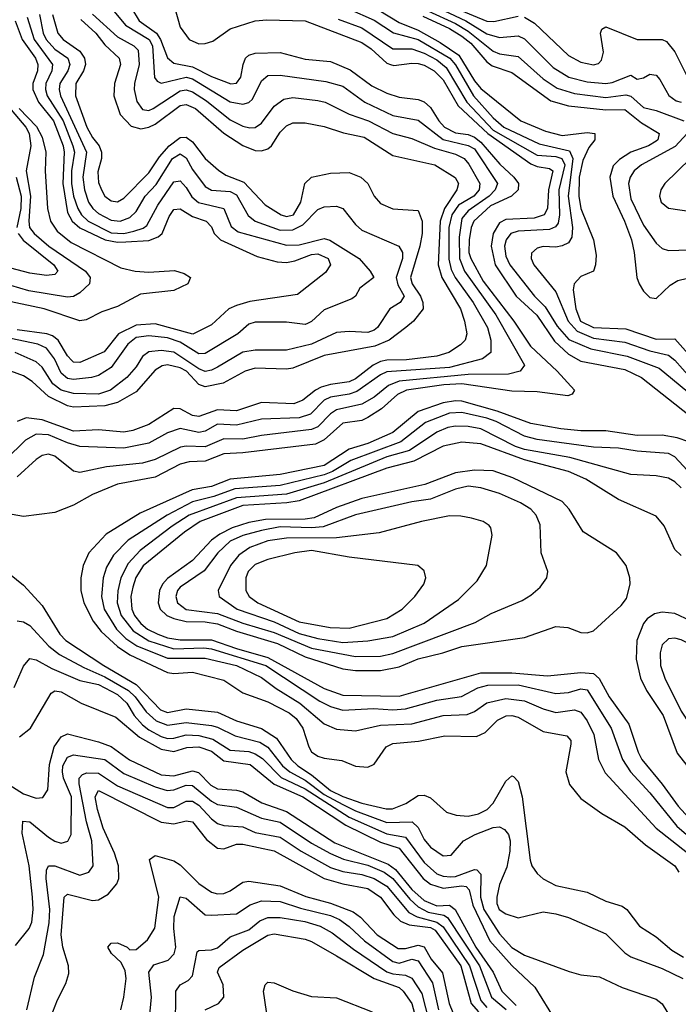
# Model space of a CAD drawing. Header units: inches. Extents: x 884549 to 1028252, y 526810 to 653624.
# Tile 813 of 1056: x 967278 to 969381, y 616568 to 619713. Entities that reach past the tile are written whole.
import ezdxf

# ---------------------------------------------------------------- set-up
doc = ezdxf.new("R2010")
doc.units = ezdxf.units.IN
doc.header["$MEASUREMENT"] = 0
doc.layers.add('A9661', color=7, linetype='Continuous')

msp = doc.modelspace()

# ---------------------------------------------------------------- linework, layer by layer
at = {"layer": 'A9661', "color": 5}
for points, elevation in [([(968390, 619765.1), (968490, 619704.1), (968550, 619679.8), (968620.5, 619640.5), (968680.1, 619600.1), (968730, 619518.2), (968750, 619494), (968878.1, 619390), (968957.1, 619357.1), (969010, 619343.4), (969090, 619353.5), (969114.5, 619350), (969114.3, 619330), (969095.2, 619304.8), (969076, 619264), (969064.1, 619210), (969063.9, 619150), (969070, 619110.2), (969109.8, 619010), (969119, 618961), (969116.9, 618930), (969110.1, 618909.9), (969070, 618892.5), (969048.5, 618870), (969045.7, 618850), (969054.1, 618790), (969068.3, 618750), (969110, 618730.5), (969213.8, 618726.1), (969310, 618692.7), (969370, 618693.9), (969430, 618626.7)], 2780), ([(967634.9, 619750), (967659.2, 619710), (967714.9, 619670), (967727.7, 619650), (967750, 619591.8), (967770, 619574.8), (967830, 619562.9), (967890, 619532.4), (967951.8, 619508.2), (967970, 619510.1), (967984.5, 619530), (967991.3, 619570), (967999.5, 619590), (968010, 619599.9), (968030, 619606.1), (968110, 619608.5), (968190, 619587.8), (968270, 619579.9), (968333.3, 619553.3), (968402.3, 619502.3), (968450, 619478.2), (968490, 619465.9), (968550, 619458.4), (968570, 619451.4), (968590, 619433.4), (968615.9, 619390), (968634, 619370), (968670, 619351.8), (968710, 619346.1), (968730, 619338.2), (968750, 619322.5), (968811.5, 619251.5), (968855.6, 619210), (968870.4, 619190), (968870.1, 619170), (968848.6, 619150), (968781.6, 619118.4), (968728.1, 619070), (968719.4, 619050), (968712.9, 619010), (968712.7, 618970), (968718.3, 618950), (968757.8, 618877.8), (968855.8, 618750), (968909.3, 618670), (968994.6, 618590), (969050.1, 618529.9), (969042.6, 618517.4), (969027.9, 618512.1), (968930, 618524.3), (968850, 618526.7), (968690, 618550.1), (968632.7, 618547.3), (968513.1, 618530), (968484.1, 618515.9), (968433.2, 618470), (968390, 618442.3), (968370, 618432.7), (968310, 618424.2), (968250, 618371.1), (968222.3, 618357.7), (967990, 618329.1), (967930, 618326.4), (967870, 618302.8), (967819.3, 618300.7), (967790, 618293.2), (967710, 618252.1), (967590.3, 618229.7), (967510, 618196.2), (967450, 618162.7), (967390, 618138.8), (967290, 618126), (967235.3, 618135.3)], 2680), ([(967579.1, 619739.1), (967615.7, 619695.7), (967691.3, 619650), (967701.8, 619630), (967708.6, 619528.6), (967716.6, 619516.6), (967730, 619510.1), (967810, 619529.4), (967830, 619524.1), (967950, 619451.4), (967990, 619443), (968010, 619449), (968020.9, 619459.1), (968050, 619518.5), (968070, 619534.7), (968110, 619535.9), (968255.8, 619515.8), (968310, 619500.7), (968380.4, 619450), (968470, 619407.4), (968550, 619392.1), (968630.5, 619330.5), (968710, 619311), (968730, 619300.6), (968803.8, 619190), (968796.8, 619170), (968776.6, 619150), (968710, 619102.4), (968690, 619078.7), (968680.9, 619019.1), (968682.6, 618950), (968698.7, 618910), (968798.1, 618770), (968889.5, 618610), (968876.5, 618590), (968839.4, 618580.6), (968710, 618580), (968490, 618558.2), (968455.7, 618544.3), (968410, 618507.3), (968370, 618484.5), (968290, 618467.4), (968270, 618454.6), (968230, 618413), (968210, 618403.9), (968050, 618385.2), (967990, 618373.7), (967930, 618374.6), (967870, 618348.3), (967810, 618351.3), (967791.9, 618348.1), (967710, 618307.9), (967670, 618297), (967555, 618285), (967470, 618266.3), (967450, 618271), (967390, 618318.6), (967370, 618324.8), (967350, 618321.4), (967330, 618308.2), (967270, 618252.8)], 2660), ([(967773.1, 619750), (967790.7, 619690), (967818.7, 619650), (967850, 619636.6), (967870, 619637.2), (967894.6, 619645.3), (967950, 619683.8), (968030, 619710.1), (968066.7, 619713.3), (968190, 619710), (968370, 619640.2), (968400.1, 619620.1), (968450, 619574.8), (968461.9, 619570), (968473, 619567), (968530, 619574.9), (968550, 619573), (968570, 619567.7), (968601.6, 619550), (968630, 619521.2), (968677.8, 619437.8), (968773.1, 619350), (968910, 619253.2), (968930, 619244.7), (968970, 619238.4), (968980.8, 619230), (968967, 619170), (968963.7, 619110), (968953.1, 619090), (968920.7, 619079.3), (968830, 619075.5), (968810, 619064), (968789.8, 619030), (968783.6, 618990), (968796.6, 618930), (968863.4, 618830), (968929.4, 618769.4), (968985.9, 618685.9), (969030, 618645.1), (969070, 618622.7), (969210, 618595.3), (969263.3, 618570), (969416.1, 618450)], 2720), ([(968327.7, 619747.7), (968410, 619711.6), (968471.9, 619671.9), (968550, 619650.6), (968651.8, 619590), (968670, 619569.3), (968727.6, 619470), (968790, 619400.1), (968823.7, 619370), (968937.1, 619317.1), (969034, 619294), (969044.1, 619270), (969029.7, 619150), (969043.7, 619050), (969041.4, 619018.6), (969030, 619000.2), (969010, 618990.9), (968990, 618986.8), (968950, 618989.1), (968930, 618983.4), (968912.7, 618967.3), (968911, 618950), (968920.1, 618930), (968990, 618844.1), (969028.9, 618750), (969058.6, 618718.6), (969110, 618695.9), (969210, 618682.8), (969290, 618655.2), (969350, 618641.9), (969370, 618625.7), (969419.5, 618570)], 2760), ([(968581.6, 619741.6), (968670, 619701.6), (968710, 619677.2), (968790, 619613.3), (968810, 619604.3), (968870, 619596.2), (968950, 619524.1), (968994.6, 619494.6), (969050, 619478.1), (969150, 619464.7), (969213.8, 619473.8), (969230, 619468.6), (969270, 619432.4), (969310, 619423.3), (969399.2, 619390)], 2840), ([(968598.5, 619758.5), (968702.9, 619710), (968770, 619667.9), (968810, 619656), (968870, 619661.4), (968890, 619652.6), (968981.1, 619561.1), (969031.7, 619530), (969090, 619515.2), (969150, 619509.1), (969170, 619512.5), (969230, 619536.4), (969250, 619523.6), (969270, 619527.6), (969290, 619539.2), (969303, 619537), (969310, 619535.8), (969322.1, 619522.1), (969351, 619471), (969374.7, 619454.7), (969390, 619449.8)], 2860), ([(968669.5, 619750), (968770, 619709.2), (968792.5, 619707.5), (968870, 619724.5)], 2880), ([(967510, 619730.7), (967590, 619659), (967642, 619630), (967656, 619616), (967659.6, 619570), (967644.1, 619510), (967643.2, 619490), (967651.6, 619451.6), (967670, 619426.3), (967690, 619423.8), (967703.9, 619430), (967790, 619486.2), (967810, 619488.8), (967830, 619482.4), (967874.1, 619454.1), (967950, 619393.3), (967990, 619372.8), (968012.5, 619367.5), (968030, 619369.3), (968050, 619382.8), (968090, 619437.4), (968121, 619459), (968150, 619464.9), (968230, 619455.1), (968253, 619450), (968330, 619411.3), (968391.9, 619390), (968470, 619349.7), (968530, 619333.6), (968602.5, 619302.5), (968670, 619283.7), (968697.1, 619270), (968712.1, 619252.1), (968747.1, 619190), (968744.8, 619170), (968727.9, 619150), (968679.4, 619120.6), (968657.8, 619090), (968648.8, 619050), (968648.4, 618948.4), (968655.7, 618915.7), (968668.5, 618890), (968725.9, 618810), (968771.6, 618730), (968782.4, 618690), (968782.9, 618650), (968756.1, 618630), (968650, 618602.5), (968450, 618587.9), (968430, 618579.2), (968354.5, 618525.5), (968330, 618517), (968270, 618507.2), (968250, 618497.9), (968206.4, 618453.6), (968170, 618440.9), (968050, 618436.9), (967970, 618418.1), (967910, 618421.1), (967870, 618398.3), (967850, 618394.1), (967790, 618407.2), (967750, 618393), (967690, 618360.1), (967610, 618344.7), (967470, 618349.9), (967430, 618361.2), (967370, 618386.8), (967330, 618389.6), (967296.5, 618370), (967232.8, 618307.2)], 2640), ([(967383, 619730), (967400, 619670), (967416.9, 619650), (967470, 619613), (967485.3, 619590), (967487.6, 619570), (967481.3, 619550), (967457.5, 619510), (967455.9, 619470), (967491.9, 619370), (967510, 619336.7), (967531.4, 619310), (967539.6, 619290), (967539.3, 619270), (967527.2, 619227.2), (967530, 619193.4), (967538.8, 619170), (967550.1, 619150), (967570, 619134.4), (967590, 619131.9), (967610, 619143), (967690, 619224.4), (967724.7, 619275.3), (967755.3, 619310), (967790, 619336.6), (967810, 619337.6), (967830, 619323.2), (967869.9, 619269.8), (967912.5, 619232.5), (967936.6, 619216.6), (967993.8, 619193.8), (968061.7, 619121.7), (968113, 619090), (968130, 619084.7), (968152.4, 619090), (968175.9, 619130), (968188.3, 619190), (968209.8, 619210), (968270, 619223.4), (968330, 619225.7), (968367.5, 619210), (968390, 619190.1), (968410.1, 619150.1), (968430, 619126.3), (968470, 619109.6), (968550, 619103.3), (968563.3, 619070), (968562.8, 619030), (968555.2, 618990), (968526.2, 618890), (968531.7, 618870), (968558.1, 618830), (968565.8, 618810), (968566.6, 618790), (968535.2, 618750), (968511.3, 618730), (968458.2, 618690), (968412.5, 618670), (968250, 618640.5), (968150, 618600.4), (968130, 618597.3), (968030, 618600.4), (967997.7, 618590), (967927.8, 618552.2), (967870, 618540), (967850, 618547.6), (967810.9, 618590), (967790, 618600.9), (967750, 618610.2), (967732.5, 618607.6), (967710, 618593.7), (967650, 618524.4), (967589.7, 618490.3), (967550, 618479.8), (967450, 618475.6), (967430, 618479.9), (967370, 618510), (967317.7, 618557.7), (967290, 618575.2), (967249.6, 618590.4)], 2580), ([(967301.2, 619721.2), (967323.8, 619650), (967382.3, 619570), (967380.8, 619550), (967361.5, 619510), (967360.1, 619490), (967365.8, 619470), (967416.3, 619390), (967447.5, 619310), (967452.7, 619290), (967443.1, 619230), (967443.2, 619190), (967449.4, 619149.4), (967463.2, 619110), (967475.1, 619090), (967496.7, 619070), (967570, 619032.1), (967610, 619030), (967642.4, 619037.6), (967672.4, 619047.7), (967683.8, 619056.2), (967719.1, 619120.9), (967770, 619195), (967790, 619199.1), (967810, 619177.5), (967827.1, 619147.2), (967848.9, 619128.9), (967930, 619110), (967952.7, 619052.7), (967975.4, 619035.4), (968130, 618993.2), (968170, 618994.5), (968250, 619013.9), (968268.7, 619008.7), (968362, 618950), (968397.1, 618910), (968408.9, 618890), (968364.5, 618855.5), (968350.2, 618830), (968338.4, 618821.6), (968250, 618786.3), (968210, 618748.8), (968197.4, 618742.6), (968190, 618739.4), (968130, 618746.7), (968030, 618746.6), (968010, 618740.1), (967974.7, 618710), (967870, 618646.7), (967850, 618646.3), (967790, 618682.7), (967750, 618697.2), (967690, 618703.8), (967650, 618697.9), (967622.9, 618677.1), (967570, 618602.4), (967530, 618576.6), (967506.7, 618570), (967450, 618564), (967430, 618567.1), (967410, 618583.6), (967389.5, 618630), (967363.8, 618663.8), (967336.3, 618676.3), (967250, 618695)], 2540), ([(967341, 619730), (967353.1, 619670), (967362.6, 619650), (967390, 619619.1), (967431.7, 619590), (967438.2, 619570), (967431.1, 619550), (967406, 619510), (967403.5, 619490), (967408.5, 619470), (967491.2, 619290), (967479.1, 619210), (967484.4, 619170), (967498, 619130), (967511, 619110), (967530, 619093.7), (967570, 619072.4), (967598.9, 619070), (967630, 619081.8), (967650, 619100.6), (967678.1, 619150), (967713.6, 619186.4), (967765.8, 619270), (967790, 619284.4), (967810, 619272.1), (967830, 619234.6), (967870, 619180.7), (967890, 619168.9), (967950, 619164.5), (967970, 619154.3), (968007.6, 619087.6), (968029.4, 619069.4), (968110, 619040.9), (968150, 619042.1), (968181.6, 619058.4), (968230, 619107.3), (968250, 619115.5), (968290, 619117.2), (968310.1, 619110), (968350, 619059), (968370, 619041.3), (968488.2, 618990), (968500.4, 618970), (968499.9, 618950), (968479.8, 618890), (968485.9, 618865.9), (968506, 618830), (968492.5, 618810), (968460.1, 618790), (968420.4, 618730), (968410, 618721.3), (968390, 618714.4), (968330, 618717.7), (968290, 618714), (968210, 618677.1), (968130, 618657.3), (968030, 618657.7), (967990, 618651.4), (967910, 618603.3), (967890, 618593.4), (967870, 618589.9), (967850, 618598.3), (967770, 618650.9), (967730, 618656.3), (967690, 618651.8), (967670, 618637.5), (967650, 618603.9), (967619.8, 618570), (967567.5, 618530), (967530, 618517.5), (967450, 618519.5), (967410, 618529.7), (967383.2, 618550), (967350, 618603.2), (967330, 618620.1), (967262.9, 618650)], 2560), ([(967263.1, 619710), (967285.5, 619650), (967327.8, 619590), (967336.3, 619570), (967334.4, 619550), (967320.1, 619510), (967320.1, 619490), (967337.5, 619450), (967386, 619390), (967416.4, 619310), (967420.3, 619290), (967415.2, 619190), (967430, 619097.6), (967445.4, 619070), (967470, 619048.9), (967550.5, 619010.5), (967590, 619003.1), (967616.8, 619003.2), (967690, 619008), (967720.1, 619019.9), (967732.5, 619030), (967755.2, 619084.8), (967770, 619107.2), (967790, 619108.9), (967830, 619085.1), (967873.5, 619070), (967890, 619052), (967899.3, 619030), (967919, 619010), (968036.5, 618956.5), (968100.2, 618940.2), (968130, 618937.7), (968157, 618943), (968210, 618963.3), (968230, 618965.4), (968263, 618950), (968270.1, 618930), (968254.5, 618905.5), (968165.1, 618834.9), (968012.8, 618812.8), (967970, 618800.2), (967946.1, 618790), (967890, 618738.2), (967831.2, 618708.8), (967710, 618741.8), (967650, 618737.3), (967593.6, 618710), (967547.3, 618652.7), (967470, 618617.7), (967450, 618619.4), (967444.1, 618624.1), (967430, 618639.9), (967400.3, 618690), (967382.9, 618702.9), (967364.6, 618710), (967270, 618723)], 2520), ([(967473.6, 619713.6), (967521.3, 619670), (967550, 619632.7), (967595.3, 619590), (967600.2, 619570), (967580.1, 619510), (967579, 619470), (967599.1, 619410), (967633.6, 619373.6), (967664.7, 619364.7), (967690, 619369.7), (967710, 619379.6), (967790, 619439.7), (967810, 619442.5), (967838.9, 619430), (967930, 619350.6), (967990, 619311.9), (968030, 619295.4), (968050, 619294.8), (968070, 619300.7), (968081.8, 619310), (968110, 619354.5), (968130, 619374.8), (968150, 619384.1), (968190, 619384.3), (968250, 619372.7), (968312.4, 619352.4), (968377.7, 619337.7), (968470, 619279.3), (968603.2, 619250), (968668.8, 619208.8), (968679.3, 619190), (968674, 619170), (968634.7, 619110), (968620.4, 619070), (968614.1, 618930), (968625.5, 618890), (968685.1, 618790), (968698.8, 618750), (968705.9, 618710), (968700.1, 618690), (968685.8, 618674.2), (968647.8, 618650), (968610, 618638.7), (968512.8, 618627.2), (968450, 618626.1), (968430, 618621.1), (968406.6, 618610), (968350, 618565.6), (968330, 618556.9), (968270, 618547.8), (968241.1, 618538.9), (968222.5, 618530), (968182.5, 618497.5), (968153.7, 618486.3), (968050, 618489.9), (967970, 618463.7), (967910, 618467.1), (967850, 618445.4), (967830, 618449), (967790, 618470.6), (967770, 618470.7), (967690, 618420.1), (967638.7, 618401.3), (967610, 618395.7), (967530, 618403.4), (967450, 618398.9), (967350, 618435), (967298.2, 618441.8), (967270, 618430)], 2620), ([(968294.9, 619714.9), (968370, 619687.8), (968470, 619620.3), (968530, 619620.3), (968570, 619606.8), (968610, 619585.6), (968640.2, 619560.2), (968706.3, 619450), (968790, 619360.7), (968930, 619280.7), (968990, 619276.1), (969009.6, 619269.6), (969018.5, 619250), (968999.7, 619170), (969001.3, 619090), (968997, 619063), (968988.8, 619051.2), (968970, 619043.4), (968870, 619038), (968845.8, 619030), (968831.1, 619010), (968826.5, 618990), (968830, 618958.4), (968843.5, 618930), (968921.4, 618830), (968956.1, 618796.1), (968994.7, 618734.7), (969032, 618692), (969102, 618662), (969218.1, 618638.1), (969320.2, 618600.2), (969429.9, 618509.9)], 2740), ([(968565.1, 619725.1), (968650, 619685.3), (968690, 619660.9), (968718.6, 619638.6), (968770, 619579.2), (968786.4, 619566.4), (968850, 619544.7), (968974.2, 619454.2), (969030, 619437.9), (969150, 619425.6), (969210, 619426.3), (969264.1, 619384.1), (969319.6, 619350), (969316.2, 619330), (969310, 619325.1), (969285.5, 619310), (969229.5, 619290.5), (969192.9, 619267.1), (969173.5, 619246.5), (969162.6, 619210), (969172.1, 619150), (969209.4, 619070), (969231.4, 619010), (969240.2, 618970), (969248.5, 618890), (969255.7, 618870), (969270, 618846.2), (969290, 618826.1), (969310, 618823), (969354.9, 618865.1), (969379.9, 618880.1), (969410, 618887.8)], 2820), ([(968890, 619721.9), (968922.4, 619702.4), (969030, 619598.7), (969070, 619578.2), (969110.3, 619569.7), (969126.6, 619573.4), (969136.4, 619583.6), (969141.8, 619610), (969133.1, 619670), (969136.9, 619683.1), (969150, 619690.1), (969249.9, 619650.1), (969330, 619650.6), (969343.6, 619643.6), (969370, 619610.2), (969410, 619530.2)], 2880), ([(967276.1, 619430), (967331.9, 619371.9), (967350, 619338.2), (967360.8, 619290), (967359.2, 619230), (967366.4, 619110), (967376.4, 619070), (967397.8, 619037.8), (967442, 619002), (967600.5, 618920.5), (967646.4, 618910), (967690, 618907.2), (967771.7, 618911.7), (967802.6, 618902.6), (967823, 618890), (967814.4, 618870), (967770, 618848.5), (967663.9, 618836.1), (967590, 618797.6), (967540.1, 618779.9), (967490, 618754.7), (967470, 618751), (967356.1, 618790), (967230, 618816.5)], 2480), ([(967239.3, 619439.3), (967297, 619370), (967308.4, 619350), (967313.5, 619310), (967298.1, 619230), (967312.1, 619150), (967306.7, 619070), (967309.4, 619049.4), (967323.8, 619030), (967371.4, 618990), (967487.7, 618910), (967502.8, 618890), (967500.5, 618870), (967470, 618840.5), (967450, 618829.1), (967430, 618826.5), (967306.9, 618846.9), (967250, 618863.9)], 2460), ([(969409, 619350), (969371.6, 619308.4), (969263.8, 619250), (969239.9, 619230), (969226.9, 619210), (969222, 619190), (969230, 619141), (969270, 619056.6), (969310, 618999.8), (969330, 618981.9), (969350, 618975.7), (969450, 618979)], 2840), ([(969462.1, 619310), (969338, 619190), (969325, 619170), (969321.1, 619150), (969326.7, 619130), (969350, 619111.3), (969430, 619099.1)], 2860), ([(967267.1, 619210), (967283, 619150), (967281, 619110), (967269.1, 619050)], 2440), ([(967273.2, 619030), (967289.3, 619009.3), (967386.4, 618930), (967399.5, 618910), (967390, 618899.1), (967363.9, 618896.1), (967310, 618903.9), (967250, 618919.4)], 2440), ([(969414.8, 618365.2), (969377.6, 618377.6), (969330, 618385.5), (969250, 618384.8), (969150, 618399.8), (969070, 618399.5), (969005.8, 618405.8), (968910, 618423), (968802.2, 618462.2), (968690, 618494.4), (968670, 618496.1), (968630, 618489), (968550, 618461.5), (968470, 618395), (968390, 618358.9), (968330, 618341.2), (968250, 618289.2), (968110, 618260.5), (967950, 618245.1), (967890, 618222.3), (967828.9, 618211.1), (967662.9, 618137.1), (967553.7, 618070), (967498.8, 618010), (967480.5, 617970), (967472.7, 617930), (967472.9, 617890), (967482.3, 617850), (967512.2, 617792.2), (967538.4, 617758.4), (967590.4, 617710.4), (967630, 617684.3), (967750, 617627.2), (967770, 617624.1), (967830, 617628.6), (967930, 617603.1), (967990, 617562.3), (968070, 617534.2), (968138.9, 617498.9), (968160.7, 617480.7), (968181.9, 617450), (968200.8, 617390), (968210, 617374.5), (968230, 617360.6), (968250, 617353.7), (968306.6, 617346.6), (968350, 617328.7), (968390, 617325.4), (968410, 617334.4), (968448.3, 617390), (968470, 617400.8), (968551.4, 617408.6), (968635.1, 617424.9), (968737, 617423), (968764, 617436), (968804.1, 617475.9), (968831, 617489), (968850, 617490.4), (968870, 617485.4), (968950, 617439.7), (969024.9, 617424.9), (969037.5, 617410), (969038.2, 617398.2), (969022, 617310), (969033.5, 617270), (969070, 617225.6), (969136.8, 617176.8), (969210, 617135), (969276.6, 617076.6), (969369.8, 617009.8), (969383.1, 616990)], 2720), ([(969450, 618230.3), (969370, 618316.6), (969350, 618327.5), (969250, 618334.8), (969190, 618344.9), (969110, 618347.8), (968930, 618371.9), (968890, 618382.5), (968799, 618430), (968770, 618440.3), (968690, 618458.3), (968650, 618456.6), (968573.9, 618426.1), (968494.8, 618365.2), (968335, 618305), (968276.3, 618270), (968250, 618259.3), (968110, 618224.8), (967965.3, 618214.7), (967898, 618190), (967830, 618172.6), (967748.4, 618130), (967624.2, 618050), (967577.7, 618002.3), (967555.4, 617964.6), (967543.9, 617930), (967539.5, 617870), (967547.7, 617830), (967586.5, 617766.5), (967616.7, 617736.7), (967652.4, 617712.4), (967750, 617673.7), (967870, 617673), (967970.1, 617650), (968050, 617611.8), (968096.8, 617576.8), (968172.6, 617530), (968250, 617464.2), (968290, 617446.2), (968350, 617441.8), (968430, 617459.6), (968530, 617463.8), (968630, 617489.8), (968706.6, 617493.4), (968730, 617503.5), (968770, 617531.3), (968830, 617544.1), (968890, 617537.2), (968950, 617511.3), (968990, 617499.7), (969050, 617508.2), (969070, 617501), (969090, 617473.2), (969111.8, 617430), (969126.8, 617350), (969147.6, 617307.6), (969310.9, 617130), (969410, 617051.6)], 2740), ([(969390, 618217.3), (969370, 618237), (969350, 618248.4), (969310, 618256.2), (969230, 618259.9), (969034.6, 618314.6), (968890, 618340), (968861.2, 618350), (968750, 618405.8), (968710, 618413.5), (968670, 618414.8), (968644.6, 618410), (968610, 618395.5), (968522.5, 618337.5), (968450, 618316.6), (968250, 618233.5), (968130, 618197.2), (967970, 618185.4), (967818.6, 618130), (967764.8, 618095.2), (967662.7, 618017.3), (967624.1, 617975.9), (967600.8, 617930), (967591.7, 617888.3), (967589.6, 617850), (967601.9, 617810), (967640.7, 617760.7), (967690, 617729), (967770, 617703.3), (967866.4, 617706.4), (967890, 617703.2), (968064.4, 617650), (968236.6, 617536.6), (968270, 617518.9), (968310, 617507.3), (968407.5, 617512.5), (968470, 617508.7), (968510, 617511.4), (968610, 617539.3), (968688.5, 617551.5), (968741, 617579), (968773.3, 617586.7), (968870, 617587.9), (968990, 617560.8), (969030, 617563.6), (969070, 617575.8), (969090, 617572.4), (969167.1, 617450), (969203.1, 617350), (969228.3, 617310), (969290, 617243), (969376.4, 617136.4), (969476.7, 617050)], 2760), ([(969390, 618001.6), (969370, 618021), (969336.2, 618096.2), (969310, 618126.8), (969190, 618180.3), (969085.7, 618245.7), (969030, 618270.2), (968890, 618306.9), (968750, 618358.6), (968690, 618363.7), (968630, 618350.5), (968537, 618303), (968450, 618280.7), (968170, 618176.4), (968130.6, 618169.4), (967990, 618161.6), (967854.4, 618110), (967803.7, 618076.3), (967671.8, 617968.2), (967649.1, 617930.9), (967639.2, 617900.8), (967633.2, 617870), (967636.2, 617830), (967645, 617810), (967664.5, 617784.5), (967686.4, 617766.4), (967718.9, 617750), (967750, 617738.8), (967790, 617731.9), (967890, 617731.8), (967970, 617703.9), (968070, 617676), (968250, 617576.6), (968310, 617555.5), (968490, 617552), (968750, 617626.2), (968850, 617626.5), (968963.1, 617616.9), (969070, 617627.5), (969110, 617624.7), (969128.2, 617608.2), (969160.1, 617550), (969222.9, 617462.9), (969252.8, 617372.7), (969264.3, 617350), (969330, 617271.2), (969380.6, 617200.6), (969437.9, 617137.9)], 2780), ([(967199.1, 617979.1), (967290, 617906.9), (967350, 617841.5), (967406, 617750), (967425.5, 617730), (967547, 617650), (967649.8, 617589.8), (967727.9, 617507.9), (967750, 617499.7), (967810, 617511.3), (967910, 617501.4), (967970, 617473.6), (968050, 617449.1), (968097.5, 617417.5), (968145.1, 617350), (968166.5, 617330), (968210, 617301), (968270, 617251), (968310, 617232), (968370, 617210.4), (968447.9, 617192.1), (968468.2, 617191.8), (968510.6, 617209.4), (968550, 617234.2), (968570, 617235.7), (968590, 617227), (968641.4, 617181.4), (968671.5, 617171.5), (968710, 617169.1), (968743.5, 617176.5), (968770.4, 617190), (968789.4, 617210.6), (968830, 617280.7), (968850, 617297.6), (968855.3, 617295.3), (968870, 617279.5), (968882.8, 617230), (968907.9, 617027.9), (968913.3, 617010), (968930, 616985.6), (968950, 616968.5), (968990, 616947.4), (969090, 616926.3), (969150, 616897.3), (969201.5, 616881.5), (969217.1, 616870), (969257.6, 616817.6), (969310, 616782.8), (969360.6, 616740.6), (969398, 616718)], 2680), ([(969470, 617769.2), (969370, 617816.1), (969330, 617820.7), (969305, 617815), (969281.3, 617798.7), (969270, 617784.2), (969248.5, 617730), (969246.5, 617670), (969260.4, 617610), (969280.1, 617570), (969332.6, 617490), (969377.6, 617370), (969470, 617251.9)], 2820), ([(967270, 617792.3), (967290, 617789.1), (967310, 617777.9), (967371.3, 617711.3), (967404.9, 617684.9), (967483.2, 617643.2), (967550, 617614.2), (967625.3, 617570), (967646.8, 617550), (967681.5, 617501.5), (967713.4, 617473.4), (967750, 617458.9), (967810, 617467.7), (967890, 617458.4), (967910, 617453.3), (967965.5, 617425.5), (968044.8, 617404.8), (968070, 617388.8), (968117.4, 617330), (968140.6, 617310), (968190, 617283.9), (968250, 617238.4), (968310, 617205.5), (968350, 617185.6), (968450, 617148.7), (968531, 617151), (968550, 617132.4), (968570, 617093.8), (968590, 617069.3), (968630, 617041.8), (968655.7, 617044.3), (968694.9, 617090), (968732.9, 617110), (968790, 617132.9), (968810, 617134.6), (968826.4, 617126.4), (968838.6, 617110), (968844.1, 617090), (968843.6, 617056.4), (968833.9, 617006.1), (968809.6, 616950), (968801.3, 616910), (968801.8, 616890), (968809.2, 616870), (968830, 616856.3), (968870, 616843.5), (968950, 616862.6), (968990, 616856.8), (969030, 616844.5), (969150, 616792.6), (969210, 616732.5), (969230, 616719.6), (969330, 616682.5), (969396, 616650)], 2660), ([(967260.2, 617579.8), (967290, 617648.2), (967310, 617671.9), (967330, 617668.5), (967380.6, 617640.6), (967470, 617601.7), (967530, 617589.8), (967590, 617557.2), (967620.5, 617530), (967643.9, 617490), (967670, 617460.3), (967690, 617444.2), (967730, 617422.7), (967750, 617417), (967770, 617417.5), (967810, 617428.2), (967850, 617426.4), (967894.3, 617414.3), (967950, 617379.7), (968010, 617374.9), (968030, 617368.3), (968052.9, 617352.9), (968112.6, 617292.6), (968190, 617255.6), (968330, 617165.9), (968450, 617112.4), (968510, 617102.1), (968570, 617021.1), (968610, 616984.8), (968630, 616977), (968654.9, 616974.9), (968670, 616976.4), (968730, 616998.8), (968737.4, 616997.4), (968750, 616983.8), (968749.9, 616910), (968760.1, 616870), (968810, 616792.3), (968850, 616748.7), (968890, 616725.1), (969032.3, 616672.3), (969070, 616662), (969130, 616655.1), (969201.7, 616621.7), (969310, 616583.9), (969329.1, 616569.1), (969359.8, 616519.8)], 2640), ([(967277.5, 617422.5), (967312.3, 617450), (967378.5, 617561.5), (967390, 617569.5), (967410, 617566.3), (967474.4, 617530), (967584.7, 617484.7), (967660.7, 617420.7), (967730, 617382.4), (967770, 617375.3), (967811.9, 617388.1), (967850, 617390.2), (967890, 617376.4), (967930, 617345.6), (968013.4, 617333.5), (968090.9, 617270.9), (968182.2, 617230), (968319.9, 617139.9), (968430, 617085.3), (968490, 617066.6), (968566.4, 616970), (968590, 616950.9), (968630, 616938.6), (968690, 616946), (968703.5, 616943.5), (968713.2, 616933.2), (968724.6, 616884.6), (968779, 616770), (968850, 616691.1), (968922.7, 616622.7), (968990, 616514.2)], 2620), ([(967210, 617290.5), (967290, 617239.9), (967330, 617226), (967351.5, 617228.5), (967367.5, 617252.5), (967373.4, 617333.4), (967388.2, 617390), (967410, 617422.3), (967430, 617431.9), (967530, 617405.7), (967570, 617390.8), (967628.8, 617348.9), (967730, 617300.4), (967770, 617297.4), (967830, 617313.6), (967848.7, 617308.7), (967887.8, 617267.8), (967910, 617255.9), (967970, 617252.2), (967990, 617246.4), (968051.4, 617211.4), (968130, 617184), (968284, 617084), (968455, 617015), (968478.2, 616998.2), (968530, 616934.1), (968570, 616898.8), (968610, 616882), (968650, 616884.1), (968668.8, 616870), (968734.1, 616750), (968789.5, 616670), (968817.3, 616610), (968863.7, 616563.7)], 2580), ([(967264.5, 616755.5), (967307.6, 616810), (967317, 616830), (967321.1, 616870), (967319.1, 616910), (967308.4, 617010), (967285.8, 617114.2), (967287.7, 617152.3), (967310, 617150.6), (967370, 617102.1), (967390, 617088.4), (967410, 617082), (967431.6, 617088.4), (967442.2, 617110), (967443.4, 617230), (967417.9, 617290), (967414.3, 617310), (967415.9, 617330), (967430, 617357.5), (967450, 617365), (967549.4, 617349.4), (967610, 617305.5), (967710, 617262.8), (967749, 617251), (967770, 617252.3), (967810, 617267.7), (967830, 617266.2), (967890, 617216.3), (967910, 617206.1), (967970, 617197.5), (968050, 617162.8), (968110, 617149.3), (968210, 617082.9), (968270, 617049), (968311.7, 617031.7), (968390, 617012.5), (968441.6, 616990), (968470, 616969.6), (968523.5, 616903.5), (968550, 616879.2), (968582.3, 616862.3), (968632.6, 616852.6), (968644.4, 616844.4), (968746.3, 616690), (968784.7, 616590), (968831.5, 616551.5)], 2560), ([(967301, 616550), (967325.2, 616654.8), (967353.7, 616726.3), (967372.1, 616827.9), (967373.9, 616870), (967362.2, 616970), (967363.8, 616996.2), (967369.4, 617010), (967390, 617009.6), (967470, 616979.7), (967499.1, 616990), (967512.2, 617010), (967508.7, 617090), (967490.7, 617150.7), (967468.3, 617271.7), (967468.2, 617290), (967478.7, 617301.3), (967492.5, 617307.5), (967530, 617306.4), (967590, 617265.4), (967750, 617196.2), (967770, 617196.4), (967810, 617216.6), (967830, 617217.1), (967850, 617203.8), (967890, 617160.2), (967910, 617145.5), (967930, 617138.6), (967990, 617134.6), (968030, 617117), (968110, 617101.4), (968177.2, 617057.2), (968270, 617004.8), (968310, 616991.7), (968370, 616981.8), (968410, 616969.8), (968450, 616944.5), (968520.9, 616860.9), (968547.3, 616847.3), (968610.5, 616830.5), (968630, 616815.1), (968714.7, 616690), (968750, 616580.2), (968770, 616557.6)], 2540), ([(967375.7, 616524.3), (967398.1, 616581.9), (967425.7, 616634.4), (967434.5, 616665.5), (967433.9, 616690), (967415.3, 616750), (967409.8, 616789.8), (967419.4, 616910), (967430, 616919.4), (967510, 616899.4), (967530, 616901.2), (967560.7, 616919.3), (967588, 616952), (967594.7, 616970), (967593.1, 617010), (967580.1, 617050), (967544.3, 617130), (967525.9, 617190), (967519.4, 617230), (967530, 617250.4), (967730, 617149.3), (967770, 617144), (967810, 617153.7), (967830, 617150.9), (967874.1, 617094.1), (967910, 617066.5), (967930, 617063.9), (967970, 617079), (967990, 617079.5), (968090, 617057.7), (968249.9, 616969.9), (968310, 616952.4), (968390, 616937.4), (968430, 616910.3), (968473, 616853.1), (968493.7, 616833.7), (968521.4, 616821.4), (968590, 616813.5), (968604.9, 616804.9), (968686.6, 616690), (968719.3, 616570), (968743.4, 616543.4)], 2520), ([(967601, 616550), (967610.7, 616590), (967617.4, 616650), (967614.7, 616674.7), (967601.5, 616701.5), (967570.6, 616730), (967559.5, 616750), (967570, 616762.9), (967590, 616763.8), (967621, 616750), (967630, 616741.4), (967650, 616742.6), (967686.4, 616773.6), (967709.1, 616810.9), (967722.2, 616910), (967692.8, 617030), (967710, 617042.9), (967770, 617025.6), (967790, 617013.3), (967850, 616953.2), (967890, 616925.9), (967910, 616920.3), (967930, 616921.1), (967950, 616929.6), (967990, 616957.7), (968010, 616960.9), (968110, 616945.8), (968191.8, 616911.8), (968270, 616890.6), (968343, 616863), (968365.7, 616845.7), (968419, 616790), (968486, 616746), (968510, 616745.5), (968550, 616756.3), (968570, 616751.1), (968591.6, 616711.6), (968627.6, 616667.6), (968648.9, 616570), (968661.1, 616541.1)], 2480), ([(967689.3, 616490), (967698.8, 616590), (967690.3, 616670), (967705.8, 616694.2), (967751.6, 616708.4), (967771.6, 616728.4), (967776, 616750), (967769.9, 616810.1), (967771.4, 616848.6), (967790, 616910.9), (967810, 616907.1), (967870, 616853.9), (967890, 616852), (967970, 616856.6), (968014.3, 616885.7), (968050, 616897.8), (968110, 616896.5), (968174.8, 616874.8), (968270, 616851.3), (968298.7, 616838.7), (968330, 616816.3), (968379.2, 616770), (968470, 616704.3), (968490, 616699.3), (968530, 616711.9), (968550, 616706.1), (968595.9, 616635.9), (968615.6, 616550)], 2460), ([(967775.4, 616490), (967776.5, 616610), (967789.8, 616630), (967816.4, 616643.6), (967830, 616658.6), (967844.6, 616735.4), (967850, 616739.8), (967890, 616741.2), (967910, 616748), (967950, 616782.7), (968010, 616805.1), (968045.2, 616834.8), (968070, 616844.5), (968110, 616844.4), (968188.1, 616831.9), (968237.4, 616817.4), (968275.5, 616795.5), (968343.5, 616743.5), (968450, 616671.8), (968470, 616664.5), (968510, 616661.2), (968530, 616650.7), (968562, 616602), (968585.5, 616510)], 2440), ([(967870, 616550.1), (967912.6, 616570), (967929.9, 616590), (967927.2, 616630), (967909.2, 616670), (967914.7, 616685.3), (967990, 616740.9), (968070, 616788.7), (968090, 616792.4), (968190, 616775.4), (968210, 616768.3), (968290, 616722.4), (968409.5, 616649.5), (968490, 616621.5), (968503, 616610), (968530, 616570), (968546.7, 616506.6)], 2420), ([(968071.1, 616508.9), (968056.9, 616610), (968062.1, 616630), (968070, 616637.9), (968090, 616636), (968150, 616610.8), (968210, 616592.6), (968290, 616588.5), (968403, 616543)], 2380)]:
    msp.add_lwpolyline(points, dxfattribs=dict(at, elevation=elevation))
for points, elevation in [([(968730, 618274.6), (968670, 618265.6), (968571.4, 618228.6), (968370, 618183.5), (968290, 618155.3), (968217.8, 618122.2), (968190, 618117.9), (968063.1, 618116.9), (968010, 618106.9), (967956.8, 618090), (967916.7, 618070), (967890.9, 618050), (967830, 617985.5), (967750, 617927.7), (967733.6, 617910), (967724, 617890), (967720, 617850), (967726.6, 617830), (967747.5, 617810), (967770, 617800.7), (967810, 617791.1), (967870, 617789.5), (967910, 617783.2), (967970, 617760.1), (968100.8, 617720.8), (968190, 617678.1), (968310, 617639.6), (968350, 617634.6), (968430, 617633.6), (968490, 617645.5), (968550, 617671.5), (968629.4, 617690.6), (968690, 617711.2), (968890, 617739.4), (968990, 617774.5), (969028.7, 617771.3), (969070, 617755.9), (969090, 617753.9), (969110, 617760.7), (969198.7, 617841.3), (969216.2, 617863.8), (969227, 617910), (969226, 617930), (969214.7, 617970), (969184.1, 618010), (969077.1, 618077.1), (969032.2, 618150), (969010, 618173.8), (968852.9, 618250), (968790, 618271.5)], 2820), ([(968710, 618222.5), (968670, 618213.9), (968590, 618181.9), (968530, 618172.8), (968350, 618131.5), (968246.7, 618093.2), (968210, 618089.8), (968110, 618092.8), (968050, 618081.8), (967990, 618065.5), (967950, 618046.8), (967911.1, 618010), (967867.2, 617952.8), (967790, 617899.9), (967781.7, 617890), (967776.2, 617870), (967781.8, 617850), (967809.4, 617829.4), (967910, 617816.1), (967990, 617784.9), (968090, 617755.7), (968210, 617705.1), (968350, 617678.6), (968430, 617680.3), (968470, 617688.5), (968732.2, 617787.8), (968783.4, 617816.6), (968882, 617858), (968910, 617874.4), (968939.7, 617900.3), (968961.1, 617930), (968964, 617950), (968943.1, 618010), (968939.7, 618099.7), (968926.8, 618130), (968909.8, 618150), (968877.2, 618170), (968810, 618199.5), (968750, 618217.5)], 2840), ([(968650, 618127.9), (968561.3, 618110), (968425.9, 618074.1), (968290, 618058), (968130, 618057), (968070, 618047.9), (968012.9, 618027), (967977.2, 618002.8), (967951, 617970), (967912.2, 617890), (967914.8, 617870), (967971.9, 617830), (968090, 617789.2), (968170, 617752), (968230, 617736.7), (968310, 617723.9), (968390, 617728.5), (968470, 617742.8), (968570, 617784.9), (968679.5, 617860.5), (968739.2, 617920.8), (968768.4, 617970), (968786.8, 618066.8), (968782.7, 618090), (968776.9, 618096.9), (968757.6, 618110), (968720.5, 618120.5), (968687, 618127)], 2860), ([(968210, 618017.3), (968156.5, 618010), (968070, 617988.8), (968030, 617972.5), (968007.3, 617950), (968000.3, 617930), (967999.6, 617890), (968010.6, 617870), (968038.5, 617850), (968170, 617789.6), (968268.9, 617771.1), (968330, 617769.8), (968450, 617799.7), (968498.9, 617830), (968540.2, 617870), (968568.7, 617910), (968574.5, 617930), (968570, 617952.3), (968549.7, 617969.8), (968330, 617996.3)], 2880), ([(969370, 617737.1), (969350, 617735), (969330, 617715.6), (969322.9, 617690), (969324.2, 617650), (969338.2, 617610), (969390, 617504.1), (969450, 617413.2), (969470, 617394.9), (969490, 617390.2), (969510, 617398.3), (969530, 617417.6), (969557.6, 617470), (969586.2, 617590), (969587.7, 617630), (969576.4, 617650), (969548.2, 617670), (969458.6, 617698.6), (969390, 617732.3)], 2840)]:
    msp.add_lwpolyline(points, close=True, dxfattribs=dict(at, elevation=elevation))

doc.saveas('drawing.dxf')
